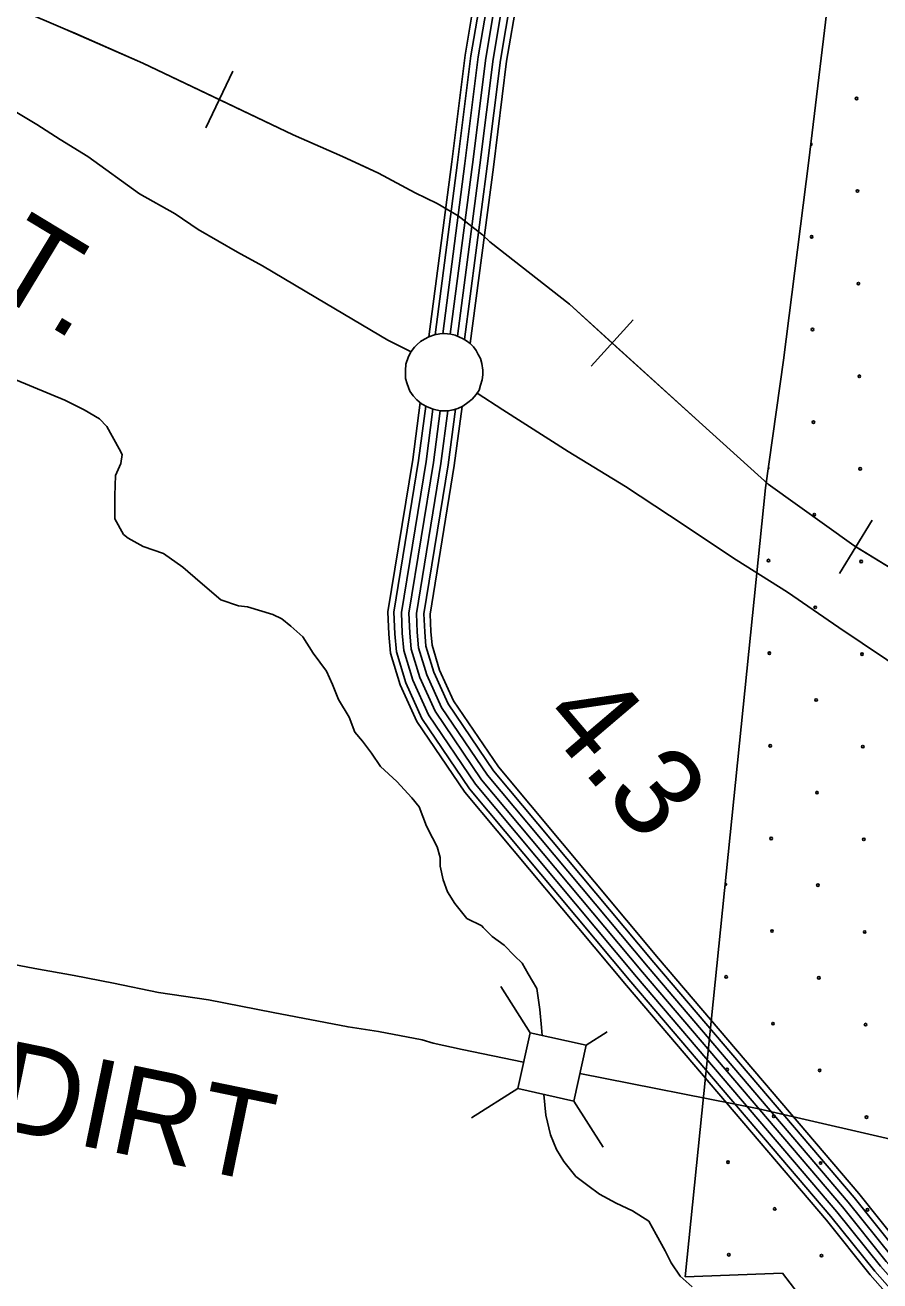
# Model space of a CAD drawing. Extents: x 1788175 to 1969470, y 584502 to 738744.
# Drawn here: x 1813624 to 1817172, y 676025 to 681239 of the extents above; entities that cross this region are included whole.
import ezdxf

# ---------------------------------------------------------------- set-up
doc = ezdxf.new("R2010")
doc.units = 0
for name, color, linetype in [('DESIGN - CONTOURS - Intermediate with optional Text', 7, 'Continuous'), ('DESIGN - EROSION CONTROL - Devices', 7, 'Continuous'), ('DESIGN - ROW - Right-of-Way and Easement Labels', 7, 'Continuous'), ('DESIGN - SCRATCH - User 1', 7, 'Continuous'), ('DESIGN - TRAFFIC CONTROL PERMANENT - Signalization', 7, 'Continuous'), ('DESIGN - TRANSPORTATION - Text', 7, 'Continuous'), ('SURVEY - CONTOURS - Index with Text', 7, 'Continuous'), ('SURVEY - CONTOURS - Intermediate with optional Text', 7, 'Continuous'), ('SURVEY - CONTROL with Text', 7, 'Continuous'), ('SURVEY - DRAINAGE - Storm Sewer', 7, 'Continuous'), ('SURVEY - VEGETATION - Features with Text', 7, 'Continuous')]:
    doc.layers.add(name, color=color, linetype=linetype)

msp = doc.modelspace()

# ---------------------------------------------------------------- linework, layer by layer
at = {"layer": 'DESIGN - CONTOURS - Intermediate with optional Text'}
for p, q in [((1814374.1, 680812.6), (1814486, 681047.4)), ((1815974, 679822.6), (1816148.7, 680015.2)), ((1817004.3, 678962.2), (1817139.9, 679184))]:
    msp.add_line(p, q, dxfattribs=at)
for points in [[(1813213.6, 681439.5), (1813304.1, 681407), (1813599.2, 681303.4), (1813791.2, 681222.8), (1813830.4, 681205.6)], [(1813599.2, 681303.4), (1813791.2, 681222.8), (1814113.4, 681080.9), (1814737.4, 680783.6), (1814941, 680693.3), (1815091, 680624.6), (1815242.7, 680542.6), (1815333.9, 680498.5), (1815421.5, 680447.4), (1815522.1, 680369), (1815552.9, 680339.1)], [(1813830.4, 681205.6), (1814113.4, 681080.9), (1814430.1, 680930)], [(1814430.1, 680930), (1814737.4, 680783.6), (1814941, 680693.3), (1815029.1, 680653)], [(1815029.1, 680653), (1815091, 680624.6), (1815242.7, 680542.6), (1815333.9, 680498.5), (1815421.5, 680447.4), (1815522.1, 680369), (1815552.9, 680339.1)], [(1815552.9, 680339.1), (1815884.1, 680079.8), (1816436, 679578.8), (1816707.8, 679332.6), (1817064.4, 679077.8), (1817389.2, 678879.4), (1817550.3, 678784.5), (1818465, 678286.6)], [(1815552.9, 680339.1), (1815884.1, 680079.8), (1816061.4, 679918.9)], [(1816061.4, 679918.9), (1816436, 679578.8), (1816550.2, 679475.4)], [(1816550.2, 679475.4), (1816707.8, 679332.6), (1817064.4, 679077.8), (1817072.1, 679073.1)], [(1817072.1, 679073.1), (1817389.2, 678879.4), (1817550.3, 678784.5), (1817639.4, 678736)]]:
    msp.add_lwpolyline(points, dxfattribs=at)
at = {"layer": 'DESIGN - EROSION CONTROL - Devices'}
for centre in [(1817075.4, 680934.7), (1817079.1, 680550.2), (1816888.7, 680359.8), (1817082.9, 680165.6), (1816892.5, 679975.2), (1817086.6, 679781.1), (1816896.2, 679590.7), (1817090.3, 679396.5), (1816899.9, 679206.1), (1816709.5, 679015.7), (1817094.1, 679012), (1816903.7, 678821.6), (1816713.2, 678631.1), (1817097.8, 678627.4), (1816907.4, 678437), (1816717, 678246.6), (1817101.5, 678242.9), (1816911.1, 678052.4), (1816720.7, 677862), (1817105.3, 677858.3), (1816914.9, 677667.9), (1816724.4, 677477.5), (1817109, 677473.8), (1816534, 677287.1), (1816918.6, 677283.3), (1816728.2, 677092.9), (1817112.7, 677089.2), (1816537.8, 676902.5), (1816922.3, 676898.8), (1816731.9, 676708.4), (1817116.5, 676704.6), (1816541.5, 676518), (1816926.1, 676514.2), (1816735.6, 676323.8), (1817120.2, 676320.1), (1816545.2, 676133.4), (1816929.8, 676129.7)]:
    msp.add_circle(centre, 5.28, dxfattribs=at)
for centre, start, end in [((1816885, 680744.3), 261.0215, 85.1682), ((1816705.8, 679400.3), 294.167, 49.8093), ((1816530.3, 677671.6), 259.2228, 89.1787)]:
    msp.add_arc(centre, 5.28, start, end, dxfattribs=at)
at = {"layer": 'DESIGN - SCRATCH - User 1'}
for points in [[(1816364.3, 676041.4), (1816697.1, 679318.3), (1816771.7, 679848.1), (1816876.6, 680677), (1816969.9, 681447.5), (1817506.5, 681447.5), (1819442.8, 681470.8)], [(1819241.9, 673518.5), (1819354.3, 674139.4), (1818034.7, 674291), (1817279.5, 674367.8), (1817266.7, 674547), (1817253.9, 674713.4), (1817228.3, 674867), (1817189.9, 675071.8), (1817138.7, 675225.4), (1817061.9, 675494.2), (1817023.5, 675660.6), (1816895.5, 675891), (1816767.5, 676057.4), (1816364.3, 676041.4)]]:
    msp.add_lwpolyline(points, dxfattribs=at)
at = {"layer": 'DESIGN - TRANSPORTATION - Text'}
for points in [[(1813586, 679766.6), (1813789.8, 679682.5), (1813869.7, 679642.4), (1813933.6, 679604.4), (1813963.5, 679572.4), (1814015.3, 679480.4), (1814027.3, 679456.4), (1814021.2, 679418.5), (1813999.2, 679368.5), (1813997, 679286.6), (1813997, 679234.7), (1813996.9, 679188.7), (1814032.8, 679124.7), (1814052.7, 679108.7), (1814114.6, 679074.7), (1814198.6, 679044.6), (1814278.4, 678988.6), (1814350.3, 678926.6), (1814436.1, 678852.5), (1814510.1, 678828.5), (1814546.9, 678823.2)], [(1814546.9, 678823.2), (1814653.1, 678792.4), (1814690.2, 678773.9), (1814727.3, 678742.9), (1814776.9, 678699.6), (1814820.2, 678631.5), (1814875.9, 678557.2), (1814900.7, 678501.5), (1814925.4, 678439.6), (1814968.8, 678365.3), (1814993.5, 678303.4), (1815024.5, 678266.2), (1815061.6, 678216.7), (1815098.8, 678161), (1815166.9, 678099.1), (1815228.8, 678031), (1815259.7, 677993.9), (1815290.7, 677913.4), (1815315.4, 677863.9), (1815334, 677826.7), (1815346.4, 677783.4), (1815346.4, 677746.3), (1815358.8, 677690.5), (1815377.3, 677641), (1815408.3, 677591.5), (1815457.8, 677529.6), (1815519.7, 677498.6), (1815525.9, 677492.4), (1815563.1, 677455.3), (1815612.6, 677418.2), (1815655.9, 677374.8), (1815686.9, 677343.9), (1815711.6, 677300.5), (1815748.8, 677238.6), (1815761.1, 677152), (1815767.3, 677077.7), (1815770.7, 677044.1)], [(1815776.8, 676799.3), (1815785.9, 676712.4), (1815804.5, 676632), (1815829.2, 676570.1), (1815860.2, 676520.5), (1815909.7, 676458.6), (1815959.2, 676421.5), (1816008.8, 676384.3), (1816076.9, 676347.2), (1816145, 676316.3), (1816213, 676272.9), (1816244, 676217.2), (1816281.1, 676149.1), (1816305.9, 676099.6), (1816343, 676043.9), (1816392.6, 676000.5)]]:
    msp.add_lwpolyline(points, dxfattribs=at)
at = {"layer": 'SURVEY - CONTOURS - Index with Text'}
for points in [[(1815226.2, 679882.8), (1815129.2, 679931.4), (1814875.6, 680081.6), (1814610, 680239.7), (1814506.2, 680295.8), (1814342.4, 680389.9), (1814246.6, 680455.9), (1814098.8, 680538), (1813885.2, 680694.1), (1813769.4, 680764.2), (1813673.5, 680826.3), (1813505.8, 680926.4), (1813314.1, 681038.5), (1813146.3, 681104.6), (1812974.5, 681182.8), (1812832.7, 681246.9)], [(1817437.3, 678439.1), (1817295.7, 678540.2), (1817002.2, 678738.4), (1816788.6, 678884.5), (1816574.9, 679018.6), (1816299.4, 679202.7), (1816115.7, 679322.8), (1815878.1, 679469), (1815606.5, 679641.1), (1815500, 679711.2)]]:
    msp.add_lwpolyline(points, dxfattribs=at)
at = {"layer": 'SURVEY - CONTOURS - Intermediate with optional Text'}
for points in [[(1813541.8, 677345.8), (1813664.4, 677322.6), (1813827.9, 677292.7), (1813991.8, 677260.6), (1814177.6, 677222.4), (1814385.5, 677192.2), (1814653.3, 677139.9), (1814965.1, 677079.6), (1815090.7, 677059.8), (1815272.8, 677025.3), (1815318.4, 677012), (1815438.9, 676985.2), (1815693.5, 676932.7)], [(1816670, 676738.9), (1815926.6, 676886.4)], [(1817985.6, 676436), (1816670, 676738.9)]]:
    msp.add_lwpolyline(points, dxfattribs=at)
at = {"layer": 'SURVEY - CONTROL with Text'}
for points in [[(1815299.7, 679944.6), (1815394.8, 680672.1), (1815450.3, 681115), (1815495.3, 681381.9), (1815520.3, 681540.9), (1815562, 681709.5), (1815642.7, 681871.8), (1815764.7, 682115.7), (1815857.8, 682321.8), (1815948.7, 682550.9), (1816023.1, 682777.4), (1816056, 682933.4), (1816087.8, 683167.9), (1816096.1, 683364.6), (1816085.3, 683737), (1816078.4, 683969.1), (1816138.3, 684530.4), (1816454.2, 687097.6), (1816601.6, 688231.7), (1816739, 689375.1), (1816801.3, 689945)], [(1815325.8, 679953.8), (1815419.3, 680669), (1815474.8, 681111.4), (1815519.7, 681378), (1815544.6, 681536), (1815585.3, 681701), (1815664.8, 681860.7), (1815787, 682105.1), (1815880.5, 682312.1), (1815972, 682542.5), (1816047, 682771), (1816080.4, 682929.2), (1816112.4, 683165.7), (1816120.8, 683364.4), (1816110, 683737.8), (1816103.1, 683968.1), (1816162.8, 684527.6), (1816478.7, 687094.5), (1816626.1, 688228.7), (1816763.5, 689372.3), (1816825.6, 689940.2)], [(1815357.6, 679957.8), (1815450, 680665), (1815505.4, 681106.9), (1815550.3, 681373), (1815575, 681529.9), (1815614.6, 681690.2), (1815692.6, 681846.9), (1815815, 682091.8), (1815909.1, 682300), (1816001.1, 682532), (1816077, 682763), (1816110.9, 682923.9), (1816143.3, 683163), (1816151.8, 683364.2), (1816141, 683738.7), (1816134.2, 683967), (1816193.6, 684524.1), (1816509.5, 687090.6), (1816656.9, 688224.8), (1816794.3, 689368.8), (1816856.5, 689937.8)], [(1815388.7, 679956.1), (1815480.8, 680661.1), (1815536.1, 681102.4), (1815580.9, 681368), (1815605.4, 681523.7), (1815643.9, 681679.5), (1815720.3, 681833.1), (1815843, 682078.4), (1815937.6, 682287.9), (1816030.3, 682521.4), (1816107, 682754.9), (1816141.5, 682918.6), (1816174.2, 683160.3), (1816182.9, 683364), (1816172, 683739.6), (1816165.2, 683965.8), (1816224.4, 684520.5), (1816540.2, 687086.7), (1816687.7, 688221), (1816825.1, 689365.2), (1816887.3, 689934.1)], [(1815418.8, 679947.7), (1815511.5, 680657.2), (1815566.8, 681097.9), (1815611.5, 681363), (1815635.8, 681517.6), (1815673.1, 681668.7), (1815748, 681819.2), (1815871, 682065.1), (1815966.2, 682275.8), (1816059.5, 682510.8), (1816137, 682746.9), (1816172.1, 682913.3), (1816205.1, 683157.5), (1816213.9, 683363.8), (1816203, 683740.5), (1816196.3, 683964.6), (1816255.2, 684517), (1816571, 687082.8), (1816718.4, 688217.1), (1816855.9, 689361.7), (1816918.1, 689930.3)], [(1815448.3, 679933.6), (1815542.3, 680653.2), (1815597.5, 681093.4), (1815642.1, 681358), (1815666.2, 681511.5), (1815702.4, 681658), (1815775.8, 681805.4), (1815899, 682051.8), (1815994.7, 682263.7), (1816088.6, 682500.3), (1816167, 682738.8), (1816202.6, 682908.1), (1816236.1, 683154.8), (1816244.9, 683363.6), (1816234, 683741.4), (1816227.3, 683963.4), (1816286, 684513.5), (1816601.7, 687078.9), (1816749.2, 688213.3), (1816886.7, 689358.2), (1816949, 689928.1)], [(1815472, 679916.9), (1815567.8, 680650), (1815622.9, 681089.7), (1815667.5, 681353.9), (1815691.5, 681506.4), (1815726.7, 681649), (1815798.8, 681793.9), (1815922.2, 682040.8), (1816018.4, 682253.7), (1816112.8, 682491.5), (1816191.8, 682732.1), (1816228, 682903.7), (1816261.7, 683152.5), (1816270.6, 683363.4), (1816259.7, 683742.2), (1816253.1, 683962.4), (1816311.6, 684510.5), (1816627.2, 687075.7), (1816774.7, 688210.1), (1816912.3, 689355.2), (1816974.5, 689924.7)], [(1817570.8, 675288.9), (1817537.3, 675396.1), (1817505.6, 675488.3), (1817426.4, 675655.7), (1817393.5, 675723.9), (1817308.6, 675850), (1817131.7, 676049.6), (1816949.9, 676276.5), (1816119.8, 677251.1), (1815449.6, 678053.7), (1815249.9, 678347.6), (1815180.9, 678499.6), (1815141, 678631.8), (1815134.3, 678710.4), (1815130.1, 678803), (1815233.2, 679435.6), (1815264.1, 679671.7)], [(1817595.7, 675291.7), (1817595.3, 675293.6), (1817560.8, 675403.8), (1817528.6, 675497.7), (1817448.7, 675666.4), (1817415, 675736.2), (1817328.2, 675865.2), (1817150.6, 676065.5), (1816969, 676292.3), (1816138.7, 677267), (1815469.3, 678068.6), (1815271.6, 678359.7), (1815204.1, 678508.3), (1815165.4, 678636.4), (1815159, 678712), (1815154.9, 678801.6), (1815257.7, 679432), (1815287.1, 679657.4)], [(1817626.6, 675295.1), (1817625.3, 675301.4), (1817590.3, 675413.4), (1817557.3, 675509.4), (1817476.7, 675679.7), (1817441.9, 675751.7), (1817352.8, 675884.2), (1817174.3, 676085.5), (1816992.9, 676312), (1816162.4, 677287), (1815494.1, 678087.3), (1815298.7, 678374.9), (1815233.2, 678519.2), (1815196, 678642.3), (1815189.9, 678714.1), (1815186, 678799.8), (1815288.3, 679427.5), (1815316.7, 679644.6)], [(1817657.6, 675298.6), (1817655.4, 675309.1), (1817619.7, 675423.1), (1817586.1, 675521.1), (1817504.6, 675693.1), (1817468.9, 675767.1), (1817377.3, 675903.2), (1817198, 676105.5), (1817016.8, 676331.8), (1816186.1, 677307), (1815518.9, 678105.9), (1815325.8, 678390.2), (1815262.3, 678530.2), (1815226.7, 678648.1), (1815220.9, 678716.1), (1815217.1, 678798), (1815319, 679423), (1815347.1, 679637.9)], [(1817688.5, 675302), (1817685.4, 675316.9), (1817649.2, 675432.8), (1817614.8, 675532.8), (1817532.6, 675706.5), (1817495.8, 675782.6), (1817401.9, 675922.2), (1817221.7, 676125.5), (1817040.7, 676351.5), (1816209.8, 677327), (1815543.6, 678124.6), (1815353, 678405.4), (1815291.4, 678541.1), (1815257.3, 678654), (1815251.8, 678718.1), (1815248.2, 678796.2), (1815349.7, 679418.5), (1815378.3, 679637.7)], [(1817719.4, 675305.4), (1817715.5, 675324.7), (1817678.7, 675442.4), (1817643.6, 675544.5), (1817560.6, 675719.9), (1817522.8, 675798.1), (1817426.5, 675941.3), (1817245.4, 676145.5), (1817064.6, 676371.2), (1816233.5, 677347), (1815568.4, 678143.3), (1815380.1, 678420.6), (1815320.4, 678552), (1815287.9, 678659.9), (1815282.8, 678720.1), (1815279.4, 678794.4), (1815380.4, 679414), (1815410.5, 679644.5)], [(1817745.1, 675308.3), (1817740.4, 675331.2), (1817703.1, 675450.5), (1817667.4, 675554.2), (1817583.8, 675731), (1817545.1, 675810.9), (1817446.8, 675957), (1817265.1, 676162.1), (1817084.4, 676387.6), (1816253.2, 677363.5), (1815589, 678158.8), (1815402.6, 678433.2), (1815344.6, 678561.1), (1815313.3, 678664.7), (1815308.4, 678721.8), (1815305.2, 678792.9), (1815405.8, 679410.2), (1815437.9, 679655.9)]]:
    msp.add_lwpolyline(points, dxfattribs=at)
at = {"layer": 'SURVEY - DRAINAGE - Storm Sewer'}
for p, q in [((1815720.7, 677055.2), (1815598.8, 677246.8)), ((1815952.7, 677003.6), (1816040, 677059.2)), ((1815669.2, 676823.2), (1815477.6, 676701.3)), ((1815901.1, 676771.7), (1816023, 676580.1))]:
    msp.add_line(p, q, dxfattribs=at)
msp.add_lwpolyline([(1815669.2, 676823.2), (1815901.1, 676771.7), (1815952.7, 677003.6), (1815720.7, 677055.2)], close=True, dxfattribs=at)
at = {"layer": 'SURVEY - VEGETATION - Features with Text'}
msp.add_lwpolyline([(1815240.4, 679901.9), (1815251.5, 679912.6), (1815265.8, 679925.4), (1815282.1, 679935.5), (1815300.4, 679945), (1815323.8, 679953.5), (1815346, 679956.9), (1815363.9, 679958.2), (1815391, 679956), (1815409.7, 679951.3), (1815424.7, 679945.4), (1815442.3, 679937.2), (1815456.6, 679928.6), (1815471.8, 679917.1), (1815485.7, 679902.8), (1815496.5, 679887.7), (1815505.3, 679871.4), (1815514.3, 679855.1), (1815520.2, 679834.2), (1815523.7, 679806.8), (1815523.7, 679787.7), (1815521.3, 679766.3), (1815514.9, 679743.6), (1815508.7, 679723.7), (1815495.9, 679705.2), (1815480.5, 679686.6), (1815462.5, 679672), (1815440.5, 679657.1), (1815420.3, 679647.3), (1815400.8, 679641.6), (1815379.6, 679637.7), (1815347, 679637.9), (1815318.5, 679643.9), (1815293.3, 679653.9), (1815269.6, 679667.2), (1815249.9, 679683.2), (1815234.6, 679699.3), (1815221.8, 679719.9), (1815210.4, 679750.3), (1815203.8, 679771.8), (1815203.4, 679805.1), (1815205, 679831.5), (1815215.5, 679862.6), (1815227, 679884.1)], close=True, dxfattribs=at)
msp.add_lwpolyline([(1815240.4, 679901.9), (1815251.5, 679912.6), (1815265.8, 679925.4), (1815282.1, 679935.5), (1815300.4, 679945), (1815323.8, 679953.5), (1815346, 679956.9), (1815363.9, 679958.2), (1815391, 679956), (1815409.7, 679951.3), (1815424.7, 679945.4), (1815442.3, 679937.2), (1815456.6, 679928.6), (1815471.8, 679917.1), (1815485.7, 679902.8), (1815496.5, 679887.7), (1815505.3, 679871.4), (1815514.3, 679855.1), (1815520.2, 679834.2), (1815523.7, 679806.8), (1815523.7, 679787.7), (1815521.3, 679766.3), (1815514.9, 679743.6), (1815508.7, 679723.7), (1815495.9, 679705.2), (1815480.5, 679686.6), (1815462.5, 679672), (1815440.5, 679657.1), (1815420.3, 679647.3), (1815400.8, 679641.6), (1815379.6, 679637.7), (1815347, 679637.9), (1815318.5, 679643.9), (1815293.3, 679653.9), (1815269.6, 679667.2), (1815249.9, 679683.2), (1815234.6, 679699.3), (1815221.8, 679719.9), (1815210.4, 679750.3), (1815203.8, 679771.8), (1815203.4, 679805.1), (1815205, 679831.5), (1815215.5, 679862.6), (1815227, 679884.1)], close=True, dxfattribs=at)

# ---------------------------------------------------------------- texts
at = {"layer": 'DESIGN - ROW - Right-of-Way and Easement Labels'}
for s, rotation, p in [('ST.', 328.8269, (1813168.3, 680324.9)), ('DIRT', 348.393, (1813479.8, 676664.4))]:
    msp.add_text(s, height=370, rotation=rotation, dxfattribs=at).set_placement(p)
at = {"layer": 'DESIGN - TRAFFIC CONTROL PERMANENT - Signalization'}
msp.add_text('4.3', height=369.59, rotation=310.4228, dxfattribs=at).set_placement((1815754.8, 678356.4))

doc.saveas('drawing.dxf')
